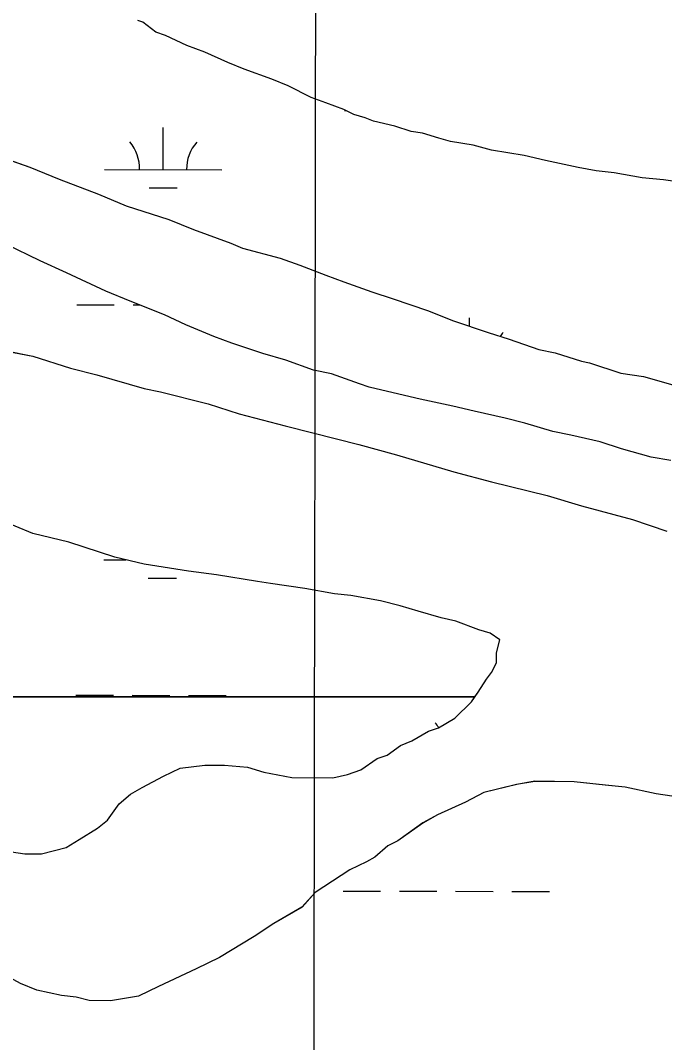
# Model space of a CAD drawing. Extents: x 3187622 to 3225504, y 800805 to 826213.
# Drawn here: x 3217761 to 3218310, y 823088 to 823959 of the extents above; entities that cross this region are included whole.
import ezdxf

# ---------------------------------------------------------------- set-up
doc = ezdxf.new("R2010")
doc.units = 0
for name, color, linetype in [('V-GRID-MAJR', 7, 'Continuous'), ('V-SITE-VEGE', 7, 'Continuous'), ('V-WETL-SWMP', 7, 'Continuous')]:
    doc.layers.add(name, color=color, linetype=linetype)

msp = doc.modelspace()

# ---------------------------------------------------------------- linework, layer by layer
at = {"layer": 'V-GRID-MAJR'}
msp.add_spline([(3217981.911, 806194.152), (3217992.489, 812254.4180000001), (3218003.0700000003, 818316.626), (3218013.65, 824378.872), (3218013.653, 824380.775)], degree=3, dxfattribs=at)
at = {"layer": 'V-SITE-VEGE'}
for p, q in [((3217865.483, 823957.487), (3217861.2970000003, 823958.925)), ((3217876.6040000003, 823948.984), (3217865.483, 823957.487)), ((3217884.9760000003, 823946.106), (3217876.6040000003, 823948.984)), ((3217903.097, 823937.537), (3217884.9760000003, 823946.106)), ((3217918.44, 823931.7970000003), (3217903.097, 823937.537)), ((3217937.96, 823923.2160000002), (3217918.44, 823931.7970000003)), ((3217951.9050000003, 823917.485), (3217937.96, 823923.2160000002)), ((3217975.623, 823908.867), (3217951.9050000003, 823917.485)), ((3217989.5700000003, 823903.137), (3217975.623, 823908.867)), ((3218009.075, 823893.157), (3217989.5700000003, 823903.137)), ((3218021.633, 823888.84), (3218009.075, 823893.157)), ((3218036.9790000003, 823883.099), (3218021.633, 823888.8399999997)), ((3218045.339, 823878.823), (3218036.9790000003, 823883.099)), ((3218055.11, 823875.931), (3218045.339, 823878.823)), ((3218062.083, 823873.0680000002), (3218055.11, 823875.9310000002)), ((3218080.241, 823868.6980000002), (3218062.083, 823873.0680000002)), ((3218094.2, 823864.368), (3218080.241, 823868.698)), ((3218103.985, 823862.877), (3218094.2, 823864.368)), ((3218117.9420000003, 823858.55), (3218103.985, 823862.877)), ((3218127.715, 823855.658), (3218117.9420000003, 823858.55)), ((3218147.286, 823852.676), (3218127.715, 823855.658)), ((3218162.646, 823848.335), (3218147.286, 823852.676)), ((3217737.053, 823845.289), (3217769.143, 823833.792)), ((3218190.6010000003, 823843.8740000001), (3218162.646, 823848.335)), ((3218208.759, 823839.5080000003), (3218190.6010000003, 823843.8740000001)), ((3217769.143, 823833.792), (3217794.248, 823823.759)), ((3218236.702, 823833.648), (3218208.759, 823839.5080000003)), ((3218252.074, 823830.7050000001), (3218236.702, 823833.648)), ((3217794.248, 823823.7590000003), (3217827.724, 823810.8480000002)), ((3218267.4590000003, 823829.161), (3218252.074, 823830.7050000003)), ((3218291.215, 823824.7420000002), (3218267.4590000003, 823829.161)), ((3218309.397, 823823.1730000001), (3218291.215, 823824.7420000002)), ((3218328.968, 823820.193), (3218309.397, 823823.1730000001)), ((3217827.724, 823810.848), (3217851.43, 823800.829)), ((3217851.43, 823800.829), (3217887.72, 823789.295)), ((3217887.72, 823789.295), (3217908.639, 823780.6990000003)), ((3217908.639, 823780.6990000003), (3217940.7290000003, 823769.2040000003)), ((3217778.2, 823753.914), (3217748.936, 823768.1840000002)), ((3217940.7290000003, 823769.2040000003), (3217950.49, 823764.9130000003)), ((3217950.49, 823764.9130000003), (3217982.606, 823756.2160000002)), ((3217982.606, 823756.216), (3217999.349, 823750.461)), ((3217800.504, 823743.9070000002), (3217778.2, 823753.914)), ((3217999.349, 823750.461), (3218021.668, 823741.8530000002)), ((3217833.9560000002, 823728.1970000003), (3217800.504, 823743.9070000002)), ((3218021.668, 823741.8530000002), (3218037.0130000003, 823736.1100000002)), ((3217854.875, 823719.605), (3217833.9560000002, 823728.197)), ((3218037.0130000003, 823736.11), (3218060.731, 823727.492)), ((3217884.165, 823708.135), (3217854.875, 823719.605)), ((3218060.731, 823727.492), (3218078.877, 823721.7230000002)), ((3218078.877, 823721.723), (3218108.177, 823711.6509999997)), ((3218108.177, 823711.6510000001), (3218130.499, 823703.0450000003)), ((3217902.286, 823699.566), (3217884.165, 823708.135)), ((3218130.499, 823703.0450000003), (3218159.801, 823692.973)), ((3217925.989, 823689.5470000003), (3217902.286, 823699.5660000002)), ((3217941.335, 823683.804), (3217925.989, 823689.547)), ((3218159.801, 823692.973), (3218177.947, 823687.206)), ((3218177.947, 823687.206), (3218203.063, 823678.574)), ((3217749.491, 823677.187), (3217771.847, 823672.7800000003)), ((3217967.853, 823675.16), (3217941.335, 823683.804)), ((3218203.063, 823678.574), (3218217.037, 823675.643)), ((3217771.847, 823672.7800000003), (3217803.951, 823662.681)), ((3217987.397, 823669.378), (3217967.853, 823675.16)), ((3218011.114, 823660.758), (3217987.397, 823669.378)), ((3218217.037, 823675.643), (3218239.366, 823668.436)), ((3218239.366, 823668.4360000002), (3218246.3540000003, 823666.9720000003)), ((3218246.3540000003, 823666.9720000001), (3218272.869, 823658.327)), ((3217803.951, 823662.681), (3217826.295, 823656.8750000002)), ((3218026.487, 823657.8150000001), (3218011.114, 823660.758)), ((3218272.869, 823658.327), (3218292.4420000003, 823655.345)), ((3217826.295, 823656.8750000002), (3217866.784, 823645.3000000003)), ((3218050.205, 823649.1950000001), (3218026.487, 823657.8150000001)), ((3218292.4420000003, 823655.345), (3218323.1580000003, 823646.66)), ((3217866.784, 823645.3), (3217880.755, 823642.371)), ((3217880.755, 823642.3710000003), (3217921.256, 823632.1950000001)), ((3218058.577, 823646.318), (3218050.205, 823649.1950000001)), ((3218083.72, 823640.485), (3218058.577, 823646.3180000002)), ((3217921.256, 823632.1950000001), (3217947.776, 823623.55)), ((3218101.878, 823636.117), (3218083.72, 823640.485)), ((3218129.823, 823630.257), (3218101.878, 823636.117)), ((3217947.776, 823623.55), (3217986.876, 823613.386)), ((3218147.978, 823625.889), (3218129.823, 823630.257)), ((3218174.522, 823620.044), (3218147.978, 823625.889)), ((3218191.281, 823615.688), (3218174.522, 823620.044)), ((3218215.011, 823608.4670000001), (3218191.281, 823615.688)), ((3217986.876, 823613.386), (3218010.6210000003, 823607.5680000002)), ((3218010.6210000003, 823607.5680000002), (3218049.723, 823597.403)), ((3218230.386, 823605.5260000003), (3218215.011, 823608.4670000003)), ((3218049.723, 823597.403), (3218081.84, 823588.7080000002)), ((3218255.5270000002, 823599.693), (3218230.386, 823605.5260000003)), ((3218273.6720000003, 823593.926), (3218255.5270000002, 823599.693)), ((3218081.84, 823588.7080000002), (3218130.701, 823574.255)), ((3218298.801, 823586.6920000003), (3218273.6720000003, 823593.9260000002)), ((3218315.574, 823583.735), (3218298.801, 823586.6920000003)), ((3218130.701, 823574.255), (3218162.818, 823565.5550000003)), ((3218162.818, 823565.555), (3218210.305, 823553.916)), ((3218210.305, 823553.916), (3218239.622, 823545.245)), ((3218239.622, 823545.245), (3218282.911, 823533.643)), ((3217771.843, 823521.5930000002), (3217727.219, 823540.2070000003)), ((3218282.911, 823533.643), (3218312.216, 823523.573)), ((3217802.573, 823514.3080000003), (3217771.843, 823521.5930000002)), ((3217841.649, 823501.346), (3217802.573, 823514.308)), ((3217866.792, 823495.5130000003), (3217841.649, 823501.3460000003)), ((3217904.537, 823489.564), (3217866.792, 823495.5130000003)), ((3217928.304, 823486.541), (3217904.537, 823489.564)), ((3217963.247, 823480.618), (3217928.304, 823486.541)), ((3217974.431, 823479.115), (3217963.247, 823480.618)), ((3218003.787, 823474.642), (3217974.431, 823479.115)), ((3218028.9420000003, 823470.2080000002), (3218003.787, 823474.642)), ((3218042.928, 823468.6780000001), (3218028.9420000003, 823470.208)), ((3218068.0840000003, 823464.247), (3218042.928, 823468.6780000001)), ((3218084.842, 823459.8900000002), (3218068.0840000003, 823464.247)), ((3218100.2, 823455.5510000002), (3218084.842, 823459.8900000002)), ((3218119.747, 823449.767), (3218100.2, 823455.5510000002)), ((3218132.3170000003, 823446.851), (3218119.747, 823449.767)), ((3218151.849, 823439.671), (3218132.3170000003, 823446.851)), ((3218161.622, 823436.7790000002), (3218151.849, 823439.6710000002)), ((3218169.966, 823431.1020000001), (3218161.622, 823436.7790000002)), ((3218167.0640000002, 823419.9300000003), (3218169.966, 823431.1020000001)), ((3218166.984, 823411.5310000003), (3218167.0640000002, 823419.9300000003)), ((3218162.7090000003, 823403.1710000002), (3218166.984, 823411.5310000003)), ((3218151.355, 823386.4800000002), (3218158.4560000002, 823397.613)), ((3218158.4560000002, 823397.613), (3218162.7090000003, 823403.1710000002)), ((3218145.678, 823378.1320000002), (3218151.355, 823386.4800000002)), ((3218131.549, 823364.265), (3218145.678, 823378.1320000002)), ((3218117.475, 823355.9950000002), (3218131.549, 823364.2650000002)), ((3218109.0500000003, 823353.2760000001), (3218117.475, 823355.9950000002)), ((3218085.137, 823340.898), (3218094.974, 823345.006)), ((3218094.974, 823345.006), (3218109.0500000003, 823353.2760000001)), ((3218073.861, 823332.603), (3218085.137, 823340.898)), ((3218051.347, 823320.213), (3218065.436, 823329.881)), ((3218065.436, 823329.8810000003), (3218073.861, 823332.6030000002)), ((3217883.311, 823314.775), (3217897.375, 823321.644)), ((3217897.375, 823321.644), (3217918.397, 823324.247)), ((3217918.397, 823324.247), (3217935.193, 823324.0920000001)), ((3217935.193, 823324.0920000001), (3217954.776, 823322.5110000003)), ((3217954.776, 823322.5110000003), (3217968.735, 823318.1810000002)), ((3218040.11, 823316.1190000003), (3218051.347, 823320.2130000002)), ((3217865.024, 823305.1460000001), (3217883.311, 823314.775)), ((3217968.735, 823318.1810000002), (3217992.492, 823313.7620000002)), ((3217992.492, 823313.762), (3218027.486, 823313.436)), ((3218027.486, 823313.436), (3218040.11, 823316.1190000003)), ((3218199.643, 823310.438), (3218184.224, 823307.7790000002)), ((3218233.239, 823310.1240000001), (3218199.643, 823310.438)), ((3218259.807, 823307.079), (3218233.239, 823310.1240000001)), ((3217855.174, 823299.639), (3217865.024, 823305.1460000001)), ((3218184.224, 823307.7790000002), (3218156.162, 823301.0410000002)), ((3218276.593, 823305.52), (3218259.807, 823307.0789999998)), ((3218303.137, 823299.675), (3218276.593, 823305.5200000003)), ((3217845.296, 823291.3300000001), (3217855.174, 823299.639)), ((3218140.685, 823292.786), (3218116.785, 823281.809)), ((3218156.162, 823301.041), (3218140.685, 823292.786)), ((3218324.106, 823296.681), (3218303.137, 823299.675)), ((3217835.369, 823277.4240000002), (3217845.296, 823291.3300000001)), ((3217826.9050000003, 823270.5040000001), (3217835.369, 823277.4240000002)), ((3218116.785, 823281.809), (3218104.122, 823274.927)), ((3217811.416, 823260.8470000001), (3217826.9050000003, 823270.5040000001)), ((3218104.122, 823274.927), (3218082.983, 823259.725)), ((3217800.154, 823253.954), (3217811.416, 823260.8470000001)), ((3218082.983, 823259.725), (3218074.545, 823255.6)), ((3217744.137, 823251.672), (3217765.109, 823248.6780000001)), ((3217779.105, 823248.549), (3217800.154, 823253.954)), ((3218074.545, 823255.6), (3218063.257, 823245.9110000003)), ((3217765.109, 823248.6780000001), (3217779.105, 823248.549)), ((3218056.22, 823241.7740000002), (3218042.1580000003, 823234.907)), ((3218063.257, 823245.9110000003), (3218056.22, 823241.7740000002)), ((3218042.1580000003, 823234.907), (3218012.579, 823215.5850000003)), ((3218012.579, 823215.5850000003), (3218001.264, 823203.09)), ((3218001.264, 823203.09), (3217977.339, 823189.3130000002)), ((3217977.339, 823189.3130000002), (3217960.437, 823178.27)), ((3217960.437, 823178.27), (3217930.874, 823160.346)), ((3217930.874, 823160.346), (3217911.186, 823150.73)), ((3217761.281, 823138.123), (3217737.602, 823150.943)), ((3217911.186, 823150.73), (3217878.848, 823135.6350000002)), ((3217775.2260000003, 823132.395), (3217761.281, 823138.123)), ((3217878.848, 823135.635), (3217861.973, 823127.389)), ((3217796.183, 823127.998), (3217775.2260000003, 823132.395)), ((3217808.77, 823126.4840000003), (3217796.183, 823127.998)), ((3217861.973, 823127.3890000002), (3217838.1380000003, 823123.41)), ((3217819.9420000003, 823123.5800000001), (3217808.77, 823126.4840000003)), ((3217838.1380000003, 823123.41), (3217819.9420000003, 823123.5800000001))]:
    msp.add_line(p, q, dxfattribs=at)
at = {"layer": 'V-WETL-SWMP'}
for p, q in [((3217865.483453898, 823957.4876110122), (3217861.297455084, 823958.9266075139)), ((3217876.603448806, 823948.9846260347), (3217865.4834538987, 823957.4876110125)), ((3217884.9764464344, 823946.1076330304), (3217876.603448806, 823948.9846260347)), ((3217903.0954403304, 823937.5396510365), (3217884.9764464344, 823946.1076330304)), ((3217918.4404357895, 823931.7976644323), (3217903.0954403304, 823937.5396510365)), ((3217937.959429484, 823923.2166830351), (3217918.4404357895, 823931.7976644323)), ((3217951.904425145, 823917.4876958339), (3217937.959429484, 823923.2166830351)), ((3217975.622418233, 823908.8687162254), (3217951.904425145, 823917.4876958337)), ((3217989.568413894, 823903.139729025), (3217975.622418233, 823908.8687162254)), ((3218009.0734070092, 823893.1587493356), (3217989.568413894, 823903.139729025)), ((3218021.632403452, 823888.8427598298), (3218009.0734070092, 823893.1587493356)), ((3218036.977398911, 823883.1007732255), (3218021.632403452, 823888.8427598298)), ((3218045.3373959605, 823878.8237819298), (3218036.977398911, 823883.1007732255)), ((3218037.5836245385, 823882.2239612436), (3218038.6956818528, 823882.2216962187)), ((3218055.1093933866, 823875.9327895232), (3218045.3373959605, 823878.8237819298)), ((3217882.888584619, 823831.796968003), (3217882.9619238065, 823867.7968712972)), ((3218062.0823912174, 823873.0687959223), (3218055.1093933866, 823875.9327895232)), ((3218080.24038685, 823868.6998088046), (3218062.0823912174, 823873.0687959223)), ((3218094.199383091, 823864.3708198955), (3218080.24038685, 823868.6998088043)), ((3218103.984381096, 823862.8798257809), (3218094.199383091, 823864.3708198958)), ((3218117.9423773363, 823858.5508368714), (3218103.984381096, 823862.8798257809)), ((3218127.715374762, 823855.6598444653), (3218117.9423773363, 823858.5508368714)), ((3218147.2853707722, 823852.6788562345), (3218127.715374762, 823855.6598444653)), ((3218162.6443668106, 823848.3358679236), (3218147.2853707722, 823852.6788562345)), ((3217737.0524254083, 823845.2906950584), (3217769.1424161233, 823833.7927224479)), ((3218190.6003610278, 823843.8768849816), (3218162.6443668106, 823848.3358679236)), ((3218208.7583566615, 823839.5088978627), (3218190.6003610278, 823843.8768849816)), ((3217769.1424161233, 823833.7927224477), (3217794.24740843, 823823.7607451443)), ((3218236.7013503, 823833.6499166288), (3218208.7583566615, 823839.5088978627)), ((3218252.072346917, 823830.7069266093), (3218236.7013503, 823833.6499166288)), ((3217794.24740843, 823823.7607451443), (3217827.7243983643, 823810.850774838)), ((3217832.8886918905, 823831.8988071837), (3217932.8884773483, 823831.6951288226)), ((3218267.4573441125, 823829.1639348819), (3218252.072346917, 823830.7069266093)), ((3218291.214338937, 823824.7439501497), (3218267.4573441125, 823829.1639348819)), ((3218309.3973357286, 823823.174959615), (3218291.214338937, 823824.7439501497)), ((3217870.8571743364, 823816.3904508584), (3217894.8571228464, 823816.3415680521)), ((3218328.968331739, 823820.1939713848), (3218309.3973357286, 823823.1749596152)), ((3217827.7243983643, 823810.850774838), (3217851.429390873, 823800.831796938)), ((3217851.429390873, 823800.831796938), (3217887.719380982, 823789.2958261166)), ((3217887.719380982, 823789.2958261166), (3217908.6373744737, 823780.701845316)), ((3217908.6373744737, 823780.701845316), (3217940.7273651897, 823769.2048727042)), ((3217778.199381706, 823753.9158239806), (3217748.9343917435, 823768.1867943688)), ((3217940.7273651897, 823769.2048727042), (3217950.487362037, 823764.9148820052)), ((3217950.487362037, 823764.914882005), (3217982.6033539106, 823756.2169059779)), ((3217982.6033539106, 823756.2169059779), (3217999.348349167, 823750.4619199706)), ((3217800.504374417, 823743.9098454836), (3217778.199381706, 823753.9158239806)), ((3217999.348349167, 823750.4619199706), (3218021.667342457, 823741.8549397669)), ((3217833.956363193, 823728.1998785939), (3217800.504374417, 823743.9098454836)), ((3218021.667342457, 823741.8549397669), (3218037.0123379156, 823736.1129531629)), ((3217854.874356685, 823719.6068977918), (3217833.956363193, 823728.1998785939)), ((3218037.0123379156, 823736.1129531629), (3218060.730331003, 823727.4939735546)), ((3217884.1653478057, 823708.1359239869), (3217854.874356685, 823719.6068977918)), ((3218060.730331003, 823727.4939735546), (3218078.8753260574, 823721.7249881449)), ((3218078.8753260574, 823721.7249881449), (3218108.1793177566, 823711.6540126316)), ((3217809.2455840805, 823716.5147942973), (3217841.245515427, 823716.4496172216)), ((3217857.2454811, 823716.4170286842), (3217863.049836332, 823716.405206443)), ((3218108.1793177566, 823711.6540126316), (3218130.4973110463, 823703.0470324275)), ((3217902.2843417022, 823699.567941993), (3217884.1653478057, 823708.1359239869)), ((3218130.497311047, 823703.0470324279), (3218159.801302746, 823692.9760569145)), ((3218144.0533274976, 823698.3882026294), (3218144.067617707, 823705.4028175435)), ((3217925.9893342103, 823689.548964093), (3217902.2843417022, 823699.567941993)), ((3217941.334329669, 823683.8059774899), (3217925.9893342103, 823689.548964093)), ((3218159.801302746, 823692.9760569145), (3218177.9452978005, 823687.2080715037)), ((3218177.9452978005, 823687.2080715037), (3218203.063290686, 823678.5750924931)), ((3217749.4855213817, 823677.2002120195), (3217771.8425164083, 823672.7932266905)), ((3217967.8513223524, 823675.1609990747), (3217941.334329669, 823683.8059774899)), ((3218203.063290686, 823678.5750924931), (3218217.0352875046, 823675.646101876)), ((3217771.8425164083, 823672.7932266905), (3217803.9465077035, 823662.6962523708)), ((3217987.3963172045, 823669.380014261), (3217967.8513223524, 823675.1609990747)), ((3218011.114310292, 823660.7600346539), (3217987.3963172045, 823669.380014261)), ((3218217.0352875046, 823675.646101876), (3218239.3662813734, 823668.4391199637)), ((3218239.3662813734, 823668.4391199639), (3218246.352279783, 823666.9741246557)), ((3218246.352279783, 823666.9741246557), (3218272.8692724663, 823658.3291462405)), ((3217803.9465077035, 823662.6962523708), (3217826.290502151, 823656.8892687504)), ((3218026.4853069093, 823657.8180446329), (3218011.114310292, 823660.7600346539)), ((3218272.8692724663, 823658.3291462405), (3218292.440268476, 823655.3471580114)), ((3217826.290502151, 823656.8892687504), (3217866.7794916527, 823645.3132997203)), ((3218050.2032999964, 823649.1980650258), (3218026.4853069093, 823657.8180446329)), ((3218292.440268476, 823655.3471580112), (3218323.156260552, 823646.6621813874)), ((3217866.7794916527, 823645.3132997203), (3217880.7504884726, 823642.3843091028)), ((3217880.7504884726, 823642.3843091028), (3217921.2524785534, 823632.2083383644)), ((3218058.5762976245, 823646.320072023), (3218050.2032999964, 823649.1980650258)), ((3218083.7192916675, 823640.4870895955), (3218058.5762976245, 823646.320072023)), ((3217921.2524785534, 823632.2083383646), (3217947.770471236, 823623.5633599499)), ((3218101.8772873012, 823636.1191024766), (3218083.7192916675, 823640.4870895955)), ((3218129.8212809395, 823630.2601212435), (3218101.8772873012, 823636.1191024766)), ((3217947.770471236, 823623.5633599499), (3217986.872461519, 823613.4003886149)), ((3218147.978276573, 823625.8921341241), (3218129.8212809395, 823630.2601212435)), ((3218174.5222704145, 823620.0461522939), (3218147.978276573, 823625.8921341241)), ((3218191.2802662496, 823615.6901645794), (3218174.5222704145, 823620.0461522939)), ((3218215.011259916, 823608.4701832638), (3218191.2802662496, 823615.6901645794)), ((3217986.872461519, 823613.4003886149), (3218010.616455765, 823607.580405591)), ((3218010.616455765, 823607.580405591), (3218049.7184460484, 823597.4184342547)), ((3218230.382256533, 823605.5281932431), (3218215.011259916, 823608.4701832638)), ((3218049.7184460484, 823597.4184342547), (3218081.835437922, 823588.7204582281)), ((3218255.526250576, 823599.6952108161), (3218230.382256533, 823605.5281932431)), ((3218273.671245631, 823593.9272254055), (3218255.526250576, 823599.6952108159)), ((3218081.835437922, 823588.7204582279), (3218130.696425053, 823574.2684961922)), ((3218298.8012390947, 823586.6942446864), (3218273.671245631, 823593.9272254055)), ((3218315.573235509, 823583.738255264), (3218298.8012390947, 823586.6942446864)), ((3218130.696425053, 823574.2684961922), (3218162.813416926, 823565.5705201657)), ((3218162.813416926, 823565.5705201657), (3218210.300405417, 823553.9305541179)), ((3218210.300405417, 823553.9305541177), (3218239.6173976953, 823545.2585768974)), ((3218239.6173976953, 823545.2585768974), (3218282.9063867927, 823533.6576090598)), ((3217771.838453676, 823521.6064117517), (3217727.2144676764, 823540.2193704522)), ((3218282.9063867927, 823533.6576090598), (3218312.2103784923, 823523.5866335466)), ((3217802.5674463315, 823514.3214334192), (3217771.838453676, 823521.6064117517)), ((3217841.643435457, 823501.3594654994), (3217802.5674463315, 823514.3214334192)), ((3217832.210966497, 823499.2247008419), (3217851.010736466, 823499.1864096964)), ((3217866.7874295, 823495.5264830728), (3217841.643435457, 823501.3594654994)), ((3217904.5294217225, 823489.5765060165), (3217866.7874295, 823495.526483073)), ((3217928.299417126, 823486.5555195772), (3217904.5294217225, 823489.5765060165)), ((3217963.241409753, 823480.631541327), (3217928.299417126, 823486.5555195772)), ((3217870.179448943, 823483.7163445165), (3217894.179397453, 823483.6674617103)), ((3217974.4264075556, 823479.1275478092), (3217963.241409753, 823480.631541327)), ((3218003.782401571, 823474.655565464), (3217974.4264075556, 823479.1275478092)), ((3218028.938396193, 823470.2225813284), (3218003.782401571, 823474.655565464)), ((3218042.923393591, 823468.6925890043), (3218028.938396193, 823470.2225813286)), ((3218068.079388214, 823464.2596048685), (3218042.923393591, 823468.6925890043)), ((3218084.838384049, 823459.9036171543), (3218068.079388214, 823464.2596048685)), ((3218100.196380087, 823455.5616288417), (3218084.838384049, 823459.9036171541)), ((3218119.741374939, 823449.780644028), (3218100.196380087, 823455.5616288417)), ((3218132.312371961, 823446.8636528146), (3218119.741374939, 823449.780644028)), ((3218151.8443662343, 823439.6836697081), (3218132.312371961, 823446.8636528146)), ((3218161.61636366, 823436.7926773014), (3218151.8443662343, 823439.6836697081)), ((3218169.9633601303, 823431.1156877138), (3218161.61636366, 823436.7926773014)), ((3218167.0593559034, 823419.9437001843), (3218169.9633601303, 823431.1156877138)), ((3218166.9813524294, 823411.5447104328), (3218167.059355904, 823419.9437001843)), ((3218162.704349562, 823403.1857188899), (3218166.9813524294, 823411.5447104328)), ((3218151.3503442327, 823386.4927346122), (3218158.4533478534, 823397.625723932)), ((3218158.4533478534, 823397.625723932), (3218162.704349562, 823403.1857188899)), ((3217220.15747352, 823382.4203532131), (3218148.5803429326, 823382.4207384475)), ((3217808.5678586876, 823383.8406879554), (3217840.567790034, 823383.7755108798)), ((3217856.5677557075, 823383.7429223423), (3217888.5676870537, 823383.6777452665)), ((3217904.567652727, 823383.645156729), (3217936.5675840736, 823383.5799796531)), ((3218148.5803429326, 823382.4207384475), (3218151.3503442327, 823386.4927346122)), ((3218199.6294358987, 823310.4307401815), (3218184.2064681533, 823307.7737540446)), ((3218233.224370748, 823310.1177121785), (3218199.6294358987, 823310.4307401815)), ((3218259.793321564, 823307.0716910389), (3218233.224370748, 823310.1177121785)), ((3218184.2064681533, 823307.7737540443), (3218156.1465284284, 823301.0347799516)), ((3218276.5772901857, 823305.5156775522), (3218259.793321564, 823307.0716910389)), ((3218303.121243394, 823299.6696574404), (3218276.5772901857, 823305.5156775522)), ((3218140.6705654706, 823292.7797958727), (3218116.7706211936, 823281.802819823)), ((3218156.1465284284, 823301.0347799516), (3218140.6705654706, 823292.7797958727)), ((3218324.09120507, 823296.6746409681), (3218303.121243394, 823299.6696574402)), ((3218116.7706211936, 823281.802819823), (3218104.1086516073, 823274.9208328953)), ((3218104.1086516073, 823274.9208328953), (3218082.9687054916, 823259.7188560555)), ((3218082.9687054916, 823259.7188560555), (3218074.531725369, 823255.5968645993)), ((3218074.531725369, 823255.596864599), (3218063.241755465, 823245.9028775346)), ((3218056.2047726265, 823241.7688849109), (3218042.141805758, 823234.8998991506)), ((3218063.241755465, 823245.9028775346), (3218056.2047726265, 823241.7688849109)), ((3218042.141805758, 823234.8998991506), (3218012.564879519, 823215.5759308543)), ((3218012.564879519, 823215.5759308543), (3218001.2499120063, 823203.0829448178)), ((3218036.220072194, 823216.8800812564), (3218068.219974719, 823216.8149042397)), ((3218084.2199259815, 823216.7823157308), (3218116.2198285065, 823216.7171387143)), ((3218132.219779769, 823216.6845502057), (3218164.219682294, 823216.6193731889)), ((3218180.2196335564, 823216.5867846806), (3218212.2195360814, 823216.5216076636)), ((3218001.249912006, 823203.0829448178), (3217977.3239701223, 823189.3059697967)), ((3217977.3239701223, 823189.3059697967), (3217960.423012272, 823178.2639879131)), ((3217960.423012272, 823178.2639879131), (3217930.859084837, 823160.3400191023)), ((3217930.859084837, 823160.3400191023), (3217911.171131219, 823150.724039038)), ((3217911.171131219, 823150.724039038), (3217878.8342068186, 823135.6260715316)), ((3217775.212411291, 823132.3891594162), (3217761.267433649, 823138.1181690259)), ((3217878.8342068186, 823135.6260715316), (3217861.9592465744, 823127.383088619)), ((3217796.1703741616, 823127.9941434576), (3217775.212411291, 823132.3891594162)), ((3217808.755350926, 823126.4781334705), (3217796.1703741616, 823127.9941434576)), ((3217861.9592465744, 823127.383088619), (3217838.1242963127, 823123.4051099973)), ((3217819.927331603, 823123.5741251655), (3217808.755350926, 823126.4781334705)), ((3217838.1242963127, 823123.4051099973), (3217819.927331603, 823123.5741251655))]:
    msp.add_line(p, q, dxfattribs=at)
msp.add_lwpolyline([(3217744.137, 823251.6730000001), (3217765.108, 823248.679), (3217779.105, 823248.549), (3217800.154, 823253.953), (3217811.417, 823260.8470000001), (3217826.9050000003, 823270.503), (3217835.369, 823277.424), (3217845.2970000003, 823291.3300000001), (3217855.173, 823299.638), (3217865.024, 823305.1460000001), (3217883.312, 823314.775), (3217897.374, 823321.644), (3217918.397, 823324.248), (3217935.194, 823324.0920000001), (3217954.7770000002, 823322.51), (3217968.736, 823318.181), (3217992.4930000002, 823313.761), (3218027.487, 823313.436), (3218040.111, 823316.118), (3218051.348, 823320.213), (3218065.436, 823329.882), (3218073.861, 823332.603), (3218085.137, 823340.898), (3218094.974, 823345.006), (3218109.0500000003, 823353.275), (3218117.475, 823355.996), (3218131.5500000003, 823364.265), (3218145.678, 823378.132), (3218148.585, 823382.407), (3217220.162, 823382.407)], dxfattribs=at)
for centre, radius, start, end in [((3217827.646734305, 823832.3842878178), 35.24628790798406, 359.11148115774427, 40.655139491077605), ((3217938.1323694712, 823832.1592520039), 35.246287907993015, 139.11147732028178, 180.6551356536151), ((3218199.238063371, 823669.7651982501), 35.246287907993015, 139.11147732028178, 145.59004267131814), ((3218088.0701208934, 823337.3223509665), 35.24628790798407, 32.394443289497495, 40.65513907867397)]:
    msp.add_arc(centre, radius, start, end, dxfattribs=at)

doc.saveas('drawing.dxf')
